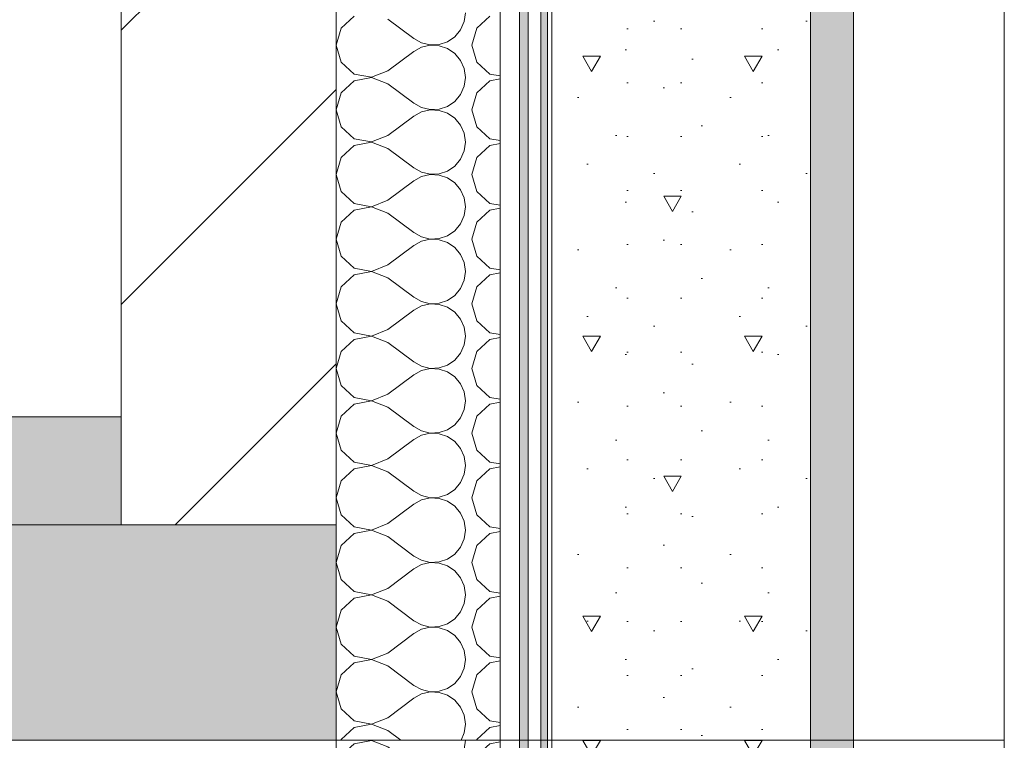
# Model space of a CAD drawing. Header units: millimetres. Extents: x -7244646 to -5701154, y 5723682 to 6071635.
# Tile 317 of 656: x -6357466 to -6356553, y 5749859 to 5750528. Entities that reach past the tile are written whole.
import ezdxf

# ---------------------------------------------------------------- set-up
doc = ezdxf.new("R2010")
doc.units = ezdxf.units.MM
doc.header["$MEASUREMENT"] = 0
doc.set_wipeout_variables(frame=1)
doc.linetypes.add('Wipeout_Contour', pattern=[1000, 0, -1000])
for name, color, linetype, lineweight in [('0_Ном._пера__1', 7, 'Continuous', 0), ('0_Ном._пера__120', 7, 'Continuous', 0), ('0_Ном._пера__141', 7, 'Continuous', 5), ('0_Ном._пера__2', 8, 'Continuous', 15), ('0_Ном._пера__21', 7, 'Continuous', 5)]:
    doc.layers.add(name, color=color, linetype=linetype, lineweight=lineweight)
doc.layers.add('0_Ном._пера__166', color=7, linetype='Continuous', lineweight=5, true_color=0x97cbff)

# ---------------------------------------------------------------- blocks, each defined once
blk = doc.blocks.new('*X206', base_point=(-7387333.12, 5739809.18))
at = {"layer": '0_Ном._пера__1', "color": 7, "linetype": 'Continuous', "lineweight": 0}
for p, q in [((-6357140.06, 5749859.06), (-6357156.17, 5749856.01)), ((-6357124.75, 5749853.18), (-6357140.06, 5749859.06)), ((-6357053.89, 5749850.98), (-6357052.75, 5749859.18)), ((-6357156.17, 5749856.01), (-6357168.27, 5749844.95)), ((-6357124.75, 5749853.18), (-6357100.75, 5749835.18)), ((-6357057.23, 5749843.41), (-6357053.89, 5749850.98)), ((-6357030.17, 5749856.01), (-6357042.27, 5749844.95)), ((-6357020.66, 5749857.81), (-6357030.17, 5749856.01)), ((-6357168.27, 5749844.95), (-6357172.75, 5749829.18)), ((-6357062.51, 5749837.04), (-6357057.23, 5749843.41)), ((-6357042.27, 5749844.95), (-6357046.75, 5749829.18)), ((-6357100.75, 5749835.18), (-6357093.51, 5749831.17)), ((-6357093.51, 5749831.17), (-6357085.45, 5749829.3)), ((-6357077.18, 5749829.7), (-6357069.34, 5749832.35)), ((-6357069.34, 5749832.35), (-6357062.51, 5749837.04)), ((-6357172.75, 5749829.18), (-6357168.27, 5749813.41)), ((-6357124.75, 5749805.18), (-6357100.75, 5749823.18)), ((-6357093.51, 5749827.19), (-6357100.75, 5749823.18)), ((-6357085.45, 5749829.06), (-6357093.51, 5749827.19)), ((-6357085.45, 5749829.3), (-6357077.18, 5749829.7)), ((-6357077.18, 5749828.66), (-6357085.45, 5749829.06)), ((-6357069.34, 5749826.01), (-6357077.18, 5749828.66)), ((-6357062.51, 5749821.33), (-6357069.34, 5749826.01)), ((-6357046.75, 5749829.18), (-6357042.27, 5749813.41)), ((-6357168.27, 5749813.41), (-6357156.17, 5749802.35)), ((-6357057.23, 5749814.95), (-6357062.51, 5749821.33)), ((-6357053.89, 5749807.38), (-6357057.23, 5749814.95)), ((-6357042.27, 5749813.41), (-6357030.17, 5749802.35)), ((-6357140.06, 5749799.3), (-6357124.75, 5749805.18)), ((-6357052.75, 5749799.18), (-6357053.89, 5749807.38)), ((-6357156.17, 5749796.01), (-6357168.27, 5749784.95)), ((-6357156.17, 5749802.35), (-6357140.06, 5749799.3)), ((-6357140.06, 5749799.06), (-6357156.17, 5749796.01)), ((-6357124.75, 5749793.18), (-6357140.06, 5749799.06)), ((-6357053.89, 5749790.98), (-6357052.75, 5749799.18)), ((-6357030.17, 5749796.01), (-6357042.27, 5749784.95)), ((-6357030.17, 5749802.35), (-6357020.66, 5749800.55)), ((-6357020.66, 5749797.81), (-6357030.17, 5749796.01)), ((-6357124.75, 5749793.18), (-6357100.75, 5749775.18)), ((-6357057.23, 5749783.41), (-6357053.89, 5749790.98)), ((-6357168.27, 5749784.95), (-6357172.75, 5749769.18)), ((-6357069.34, 5749772.35), (-6357062.51, 5749777.04)), ((-6357062.51, 5749777.04), (-6357057.23, 5749783.41)), ((-6357042.27, 5749784.95), (-6357046.75, 5749769.18)), ((-6357172.75, 5749769.18), (-6357168.27, 5749753.41)), ((-6357100.75, 5749775.18), (-6357093.51, 5749771.17)), ((-6357093.51, 5749767.19), (-6357100.75, 5749763.18)), ((-6357093.51, 5749771.17), (-6357085.45, 5749769.3)), ((-6357085.45, 5749769.06), (-6357093.51, 5749767.19)), ((-6357085.45, 5749769.3), (-6357077.18, 5749769.7)), ((-6357077.18, 5749768.66), (-6357085.45, 5749769.06)), ((-6357077.18, 5749769.7), (-6357069.34, 5749772.35)), ((-6357069.34, 5749766.01), (-6357077.18, 5749768.66)), ((-6357046.75, 5749769.18), (-6357042.27, 5749753.41)), ((-6357124.75, 5749745.18), (-6357100.75, 5749763.18)), ((-6357062.51, 5749761.33), (-6357069.34, 5749766.01)), ((-6357057.23, 5749754.95), (-6357062.51, 5749761.33)), ((-6357168.27, 5749753.41), (-6357156.17, 5749742.35)), ((-6357053.89, 5749747.38), (-6357057.23, 5749754.95)), ((-6357042.27, 5749753.41), (-6357030.17, 5749742.35)), ((-6357156.17, 5749742.35), (-6357140.06, 5749739.3)), ((-6357140.06, 5749739.3), (-6357124.75, 5749745.18)), ((-6357052.75, 5749739.18), (-6357053.89, 5749747.38)), ((-6357030.17, 5749742.35), (-6357020.66, 5749740.55)), ((-6357156.17, 5749736.01), (-6357168.27, 5749724.95)), ((-6357140.06, 5749739.06), (-6357156.17, 5749736.01)), ((-6357124.75, 5749733.18), (-6357140.06, 5749739.06)), ((-6357124.75, 5749733.18), (-6357100.75, 5749715.18)), ((-6357057.23, 5749723.41), (-6357053.89, 5749730.98)), ((-6357053.89, 5749730.98), (-6357052.75, 5749739.18)), ((-6357030.17, 5749736.01), (-6357042.27, 5749724.95)), ((-6357020.66, 5749737.81), (-6357030.17, 5749736.01)), ((-6357168.27, 5749724.95), (-6357172.75, 5749709.18)), ((-6357062.51, 5749717.04), (-6357057.23, 5749723.41)), ((-6357042.27, 5749724.95), (-6357046.75, 5749709.18)), ((-6357100.75, 5749715.18), (-6357093.51, 5749711.17)), ((-6357077.18, 5749709.7), (-6357069.34, 5749712.35)), ((-6357069.34, 5749712.35), (-6357062.51, 5749717.04)), ((-6357172.75, 5749709.18), (-6357168.27, 5749693.41)), ((-6357124.75, 5749685.18), (-6357100.75, 5749703.18)), ((-6357093.51, 5749707.19), (-6357100.75, 5749703.18)), ((-6357093.51, 5749711.17), (-6357085.45, 5749709.3)), ((-6357085.45, 5749709.06), (-6357093.51, 5749707.19)), ((-6357085.45, 5749709.3), (-6357077.18, 5749709.7)), ((-6357077.18, 5749708.66), (-6357085.45, 5749709.06)), ((-6357069.34, 5749706.01), (-6357077.18, 5749708.66)), ((-6357062.51, 5749701.33), (-6357069.34, 5749706.01)), ((-6357046.75, 5749709.18), (-6357042.27, 5749693.41)), ((-6357057.23, 5749694.95), (-6357062.51, 5749701.33)), ((-6357053.89, 5749687.38), (-6357057.23, 5749694.95)), ((-6357168.27, 5749693.41), (-6357156.17, 5749682.35)), ((-6357140.06, 5749679.3), (-6357124.75, 5749685.18)), ((-6357052.75, 5749679.18), (-6357053.89, 5749687.38)), ((-6357042.27, 5749693.41), (-6357030.17, 5749682.35)), ((-6357156.17, 5749676.01), (-6357168.27, 5749664.95)), ((-6357156.17, 5749682.35), (-6357140.06, 5749679.3)), ((-6357140.06, 5749679.06), (-6357156.17, 5749676.01)), ((-6357124.75, 5749673.18), (-6357140.06, 5749679.06)), ((-6357053.89, 5749670.98), (-6357052.75, 5749679.18)), ((-6357030.17, 5749676.01), (-6357042.27, 5749664.95)), ((-6357030.17, 5749682.35), (-6357020.66, 5749680.55)), ((-6357020.66, 5749677.81), (-6357030.17, 5749676.01)), ((-6357124.75, 5749673.18), (-6357100.75, 5749655.18)), ((-6357057.23, 5749663.41), (-6357053.89, 5749670.98)), ((-6357168.27, 5749664.95), (-6357172.75, 5749649.18)), ((-6357062.51, 5749657.04), (-6357057.23, 5749663.41)), ((-6357042.27, 5749664.95), (-6357046.75, 5749649.18)), ((-6357172.75, 5749649.18), (-6357168.27, 5749633.41)), ((-6357100.75, 5749655.18), (-6357093.51, 5749651.17)), ((-6357093.51, 5749651.17), (-6357085.45, 5749649.3)), ((-6357085.45, 5749649.06), (-6357093.51, 5749647.19)), ((-6357085.45, 5749649.3), (-6357077.18, 5749649.7)), ((-6357077.18, 5749648.66), (-6357085.45, 5749649.06)), ((-6357077.18, 5749649.7), (-6357069.34, 5749652.35)), ((-6357069.34, 5749646.01), (-6357077.18, 5749648.66)), ((-6357069.34, 5749652.35), (-6357062.51, 5749657.04)), ((-6357046.75, 5749649.18), (-6357042.27, 5749633.41)), ((-6357124.75, 5749625.18), (-6357100.75, 5749643.18)), ((-6357093.51, 5749647.19), (-6357100.75, 5749643.18)), ((-6357062.51, 5749641.33), (-6357069.34, 5749646.01)), ((-6357057.23, 5749634.95), (-6357062.51, 5749641.33)), ((-6357168.27, 5749633.41), (-6357156.17, 5749622.35)), ((-6357053.89, 5749627.38), (-6357057.23, 5749634.95)), ((-6357042.27, 5749633.41), (-6357030.17, 5749622.35)), ((-6357156.17, 5749622.35), (-6357140.06, 5749619.3)), ((-6357140.06, 5749619.3), (-6357124.75, 5749625.18)), ((-6357052.75, 5749619.18), (-6357053.89, 5749627.38)), ((-6357030.17, 5749622.35), (-6357020.66, 5749620.55)), ((-6357156.17, 5749616.01), (-6357168.27, 5749604.95)), ((-6357140.06, 5749619.06), (-6357156.17, 5749616.01)), ((-6357124.75, 5749613.18), (-6357140.06, 5749619.06)), ((-6357124.75, 5749613.18), (-6357100.75, 5749595.18)), ((-6357053.89, 5749610.98), (-6357052.75, 5749619.18)), ((-6357030.17, 5749616.01), (-6357042.27, 5749604.95)), ((-6357020.66, 5749617.81), (-6357030.17, 5749616.01)), ((-6357168.27, 5749604.95), (-6357172.75, 5749589.18)), ((-6357062.51, 5749597.04), (-6357057.23, 5749603.41)), ((-6357057.23, 5749603.41), (-6357053.89, 5749610.98)), ((-6357042.27, 5749604.95), (-6357046.75, 5749589.18)), ((-6357100.75, 5749595.18), (-6357093.51, 5749591.17)), ((-6357069.34, 5749592.35), (-6357062.51, 5749597.04)), ((-6357172.75, 5749589.18), (-6357168.27, 5749573.41)), ((-6357093.51, 5749587.19), (-6357100.75, 5749583.18)), ((-6357093.51, 5749591.17), (-6357085.45, 5749589.3)), ((-6357085.45, 5749589.06), (-6357093.51, 5749587.19)), ((-6357085.45, 5749589.3), (-6357077.18, 5749589.7)), ((-6357077.18, 5749588.66), (-6357085.45, 5749589.06)), ((-6357077.18, 5749589.7), (-6357069.34, 5749592.35)), ((-6357069.34, 5749586.01), (-6357077.18, 5749588.66)), ((-6357062.51, 5749581.33), (-6357069.34, 5749586.01)), ((-6357046.75, 5749589.18), (-6357042.27, 5749573.41)), ((-6357124.75, 5749565.18), (-6357100.75, 5749583.18)), ((-6357057.23, 5749574.95), (-6357062.51, 5749581.33)), ((-6357168.27, 5749573.41), (-6357156.17, 5749562.35)), ((-6357053.89, 5749567.38), (-6357057.23, 5749574.95)), ((-6357052.75, 5749559.18), (-6357053.89, 5749567.38)), ((-6357042.27, 5749573.41), (-6357030.17, 5749562.35)), ((-6357156.17, 5749562.35), (-6357140.06, 5749559.3)), ((-6357140.06, 5749559.3), (-6357124.75, 5749565.18)), ((-6357030.17, 5749562.35), (-6357020.66, 5749560.55))]:
    blk.add_line(p, q, dxfattribs=at)
blk = doc.blocks.new('Штриховка_31_3', base_point=(-7387333.12, 5739809.18))
at = {"color": 254, "linetype": 'Wipeout_Contour', "lineweight": 0, "ltscale": 34286285.11540077}
blk.add_wipeout([(-6357172.75, 5749859.18), (-6357172.75, 5749559.18), (-6357020.66, 5749559.18), (-6357020.66, 5749859.18)], dxfattribs=at)
at = {"layer": '0_Ном._пера__1', "color": 7, "linetype": 'Continuous', "lineweight": 0, "flags": 128}
blk.add_lwpolyline([(-6357172.75, 5749859.18), (-6357172.75, 5749559.18), (-6357020.66, 5749559.18), (-6357020.66, 5749859.18)], close=True, dxfattribs=at)
at = {"layer": '0_Ном._пера__1', "color": 7, "linetype": 'Continuous', "lineweight": 0}
blk.add_blockref('*X206', (-7387333.12, 5739809.18), dxfattribs=at)
blk = doc.blocks.new('*X220', base_point=(-7387333.12, 5739809.18))
at = {"layer": '0_Ном._пера__1', "color": 7, "linetype": 'Continuous', "lineweight": 0}
for p, q in [((-6357156.17, 5750531.01), (-6357168.27, 5750519.95)), ((-6357124.75, 5750528.18), (-6357100.75, 5750510.18)), ((-6357057.23, 5750518.41), (-6357053.89, 5750525.98)), ((-6357053.89, 5750525.98), (-6357052.75, 5750534.18)), ((-6357030.17, 5750531.01), (-6357042.27, 5750519.95)), ((-6357168.27, 5750519.95), (-6357172.75, 5750504.18)), ((-6357062.51, 5750512.03), (-6357057.23, 5750518.41)), ((-6357042.27, 5750519.95), (-6357046.75, 5750504.18)), ((-6357100.75, 5750510.18), (-6357093.51, 5750506.17)), ((-6357077.18, 5750504.7), (-6357069.34, 5750507.35)), ((-6357069.34, 5750507.35), (-6357062.51, 5750512.03)), ((-6357172.75, 5750504.18), (-6357168.27, 5750488.41)), ((-6357124.75, 5750480.18), (-6357100.75, 5750498.18)), ((-6357093.51, 5750502.19), (-6357100.75, 5750498.18)), ((-6357093.51, 5750506.17), (-6357085.45, 5750504.3)), ((-6357085.45, 5750504.06), (-6357093.51, 5750502.19)), ((-6357085.45, 5750504.3), (-6357077.18, 5750504.7)), ((-6357077.18, 5750503.66), (-6357085.45, 5750504.06)), ((-6357069.34, 5750501.01), (-6357077.18, 5750503.66)), ((-6357062.51, 5750496.33), (-6357069.34, 5750501.01)), ((-6357046.75, 5750504.18), (-6357042.27, 5750488.41)), ((-6357057.23, 5750489.95), (-6357062.51, 5750496.33)), ((-6357053.89, 5750482.38), (-6357057.23, 5750489.95)), ((-6357168.27, 5750488.41), (-6357156.17, 5750477.35)), ((-6357140.06, 5750474.3), (-6357124.75, 5750480.18)), ((-6357052.75, 5750474.18), (-6357053.89, 5750482.38)), ((-6357042.27, 5750488.41), (-6357030.17, 5750477.35)), ((-6357156.17, 5750471.01), (-6357168.27, 5750459.95)), ((-6357156.17, 5750477.35), (-6357140.06, 5750474.3)), ((-6357140.06, 5750474.06), (-6357156.17, 5750471.01)), ((-6357124.75, 5750468.18), (-6357140.06, 5750474.06)), ((-6357053.89, 5750465.98), (-6357052.75, 5750474.18)), ((-6357030.17, 5750471.01), (-6357042.27, 5750459.95)), ((-6357030.17, 5750477.35), (-6357020.66, 5750475.55)), ((-6357020.66, 5750472.81), (-6357030.17, 5750471.01)), ((-6357124.75, 5750468.18), (-6357100.75, 5750450.18)), ((-6357057.23, 5750458.41), (-6357053.89, 5750465.98)), ((-6357168.27, 5750459.95), (-6357172.75, 5750444.18)), ((-6357062.51, 5750452.03), (-6357057.23, 5750458.41)), ((-6357042.27, 5750459.95), (-6357046.75, 5750444.18)), ((-6357172.75, 5750444.18), (-6357168.27, 5750428.41)), ((-6357100.75, 5750450.18), (-6357093.51, 5750446.17)), ((-6357093.51, 5750446.17), (-6357085.45, 5750444.3)), ((-6357085.45, 5750444.06), (-6357093.51, 5750442.19)), ((-6357085.45, 5750444.3), (-6357077.18, 5750444.7)), ((-6357077.18, 5750443.66), (-6357085.45, 5750444.06)), ((-6357077.18, 5750444.7), (-6357069.34, 5750447.35)), ((-6357069.34, 5750441.01), (-6357077.18, 5750443.66)), ((-6357069.34, 5750447.35), (-6357062.51, 5750452.03)), ((-6357046.75, 5750444.18), (-6357042.27, 5750428.41)), ((-6357124.75, 5750420.18), (-6357100.75, 5750438.18)), ((-6357093.51, 5750442.19), (-6357100.75, 5750438.18)), ((-6357062.51, 5750436.33), (-6357069.34, 5750441.01)), ((-6357057.23, 5750429.95), (-6357062.51, 5750436.33)), ((-6357168.27, 5750428.41), (-6357156.17, 5750417.35)), ((-6357053.89, 5750422.38), (-6357057.23, 5750429.95)), ((-6357042.27, 5750428.41), (-6357030.17, 5750417.35)), ((-6357156.17, 5750417.35), (-6357140.06, 5750414.3)), ((-6357140.06, 5750414.3), (-6357124.75, 5750420.18)), ((-6357052.75, 5750414.18), (-6357053.89, 5750422.38)), ((-6357030.17, 5750417.35), (-6357020.66, 5750415.55)), ((-6357156.17, 5750411.01), (-6357168.27, 5750399.95)), ((-6357140.06, 5750414.06), (-6357156.17, 5750411.01)), ((-6357124.75, 5750408.18), (-6357140.06, 5750414.06)), ((-6357124.75, 5750408.18), (-6357100.75, 5750390.18)), ((-6357053.89, 5750405.98), (-6357052.75, 5750414.18)), ((-6357030.17, 5750411.01), (-6357042.27, 5750399.95)), ((-6357020.66, 5750412.81), (-6357030.17, 5750411.01)), ((-6357168.27, 5750399.95), (-6357172.75, 5750384.18)), ((-6357062.51, 5750392.03), (-6357057.23, 5750398.41)), ((-6357057.23, 5750398.41), (-6357053.89, 5750405.98)), ((-6357042.27, 5750399.95), (-6357046.75, 5750384.18)), ((-6357100.75, 5750390.18), (-6357093.51, 5750386.17)), ((-6357069.34, 5750387.35), (-6357062.51, 5750392.03)), ((-6357172.75, 5750384.18), (-6357168.27, 5750368.41)), ((-6357093.51, 5750382.19), (-6357100.75, 5750378.18)), ((-6357093.51, 5750386.17), (-6357085.45, 5750384.3)), ((-6357085.45, 5750384.06), (-6357093.51, 5750382.19)), ((-6357085.45, 5750384.3), (-6357077.18, 5750384.7)), ((-6357077.18, 5750383.66), (-6357085.45, 5750384.06)), ((-6357077.18, 5750384.7), (-6357069.34, 5750387.35)), ((-6357069.34, 5750381.01), (-6357077.18, 5750383.66)), ((-6357062.51, 5750376.33), (-6357069.34, 5750381.01)), ((-6357046.75, 5750384.18), (-6357042.27, 5750368.41)), ((-6357124.75, 5750360.18), (-6357100.75, 5750378.18)), ((-6357057.23, 5750369.95), (-6357062.51, 5750376.33)), ((-6357168.27, 5750368.41), (-6357156.17, 5750357.35)), ((-6357053.89, 5750362.38), (-6357057.23, 5750369.95)), ((-6357052.75, 5750354.18), (-6357053.89, 5750362.38)), ((-6357042.27, 5750368.41), (-6357030.17, 5750357.35)), ((-6357156.17, 5750357.35), (-6357140.06, 5750354.3)), ((-6357140.06, 5750354.06), (-6357156.17, 5750351.01)), ((-6357140.06, 5750354.3), (-6357124.75, 5750360.18)), ((-6357124.75, 5750348.18), (-6357140.06, 5750354.06)), ((-6357053.89, 5750345.98), (-6357052.75, 5750354.18)), ((-6357030.17, 5750357.35), (-6357020.66, 5750355.55)), ((-6357020.66, 5750352.81), (-6357030.17, 5750351.01)), ((-6357156.17, 5750351.01), (-6357168.27, 5750339.95)), ((-6357124.75, 5750348.18), (-6357100.75, 5750330.18)), ((-6357057.23, 5750338.41), (-6357053.89, 5750345.98)), ((-6357030.17, 5750351.01), (-6357042.27, 5750339.95)), ((-6357168.27, 5750339.95), (-6357172.75, 5750324.18)), ((-6357062.51, 5750332.03), (-6357057.23, 5750338.41)), ((-6357042.27, 5750339.95), (-6357046.75, 5750324.18)), ((-6357100.75, 5750330.18), (-6357093.51, 5750326.17)), ((-6357093.51, 5750326.17), (-6357085.45, 5750324.3)), ((-6357085.45, 5750324.3), (-6357077.18, 5750324.7)), ((-6357077.18, 5750324.7), (-6357069.34, 5750327.35)), ((-6357069.34, 5750327.35), (-6357062.51, 5750332.03)), ((-6357172.75, 5750324.18), (-6357168.27, 5750308.41)), ((-6357124.75, 5750300.18), (-6357100.75, 5750318.18)), ((-6357093.51, 5750322.19), (-6357100.75, 5750318.18)), ((-6357085.45, 5750324.06), (-6357093.51, 5750322.19)), ((-6357077.18, 5750323.66), (-6357085.45, 5750324.06)), ((-6357069.34, 5750321.01), (-6357077.18, 5750323.66)), ((-6357062.51, 5750316.33), (-6357069.34, 5750321.01)), ((-6357057.23, 5750309.95), (-6357062.51, 5750316.33)), ((-6357046.75, 5750324.18), (-6357042.27, 5750308.41)), ((-6357168.27, 5750308.41), (-6357156.17, 5750297.35)), ((-6357053.89, 5750302.38), (-6357057.23, 5750309.95)), ((-6357042.27, 5750308.41), (-6357030.17, 5750297.35)), ((-6357156.17, 5750297.35), (-6357140.06, 5750294.3)), ((-6357140.06, 5750294.3), (-6357124.75, 5750300.18)), ((-6357052.75, 5750294.18), (-6357053.89, 5750302.38)), ((-6357030.17, 5750297.35), (-6357020.66, 5750295.55)), ((-6357156.17, 5750291.01), (-6357168.27, 5750279.95)), ((-6357140.06, 5750294.06), (-6357156.17, 5750291.01)), ((-6357124.75, 5750288.18), (-6357140.06, 5750294.06)), ((-6357124.75, 5750288.18), (-6357100.75, 5750270.18)), ((-6357053.89, 5750285.98), (-6357052.75, 5750294.18)), ((-6357030.17, 5750291.01), (-6357042.27, 5750279.95)), ((-6357020.66, 5750292.81), (-6357030.17, 5750291.01)), ((-6357168.27, 5750279.95), (-6357172.75, 5750264.18)), ((-6357057.23, 5750278.41), (-6357053.89, 5750285.98)), ((-6357042.27, 5750279.95), (-6357046.75, 5750264.18)), ((-6357100.75, 5750270.18), (-6357093.51, 5750266.17)), ((-6357069.34, 5750267.35), (-6357062.51, 5750272.03)), ((-6357062.51, 5750272.03), (-6357057.23, 5750278.41)), ((-6357172.75, 5750264.18), (-6357168.27, 5750248.41)), ((-6357093.51, 5750262.19), (-6357100.75, 5750258.18)), ((-6357093.51, 5750266.17), (-6357085.45, 5750264.3)), ((-6357085.45, 5750264.06), (-6357093.51, 5750262.19)), ((-6357085.45, 5750264.3), (-6357077.18, 5750264.7)), ((-6357077.18, 5750263.66), (-6357085.45, 5750264.06)), ((-6357077.18, 5750264.7), (-6357069.34, 5750267.35)), ((-6357069.34, 5750261.01), (-6357077.18, 5750263.66)), ((-6357062.51, 5750256.33), (-6357069.34, 5750261.01)), ((-6357046.75, 5750264.18), (-6357042.27, 5750248.41)), ((-6357124.75, 5750240.18), (-6357100.75, 5750258.18)), ((-6357057.23, 5750249.95), (-6357062.51, 5750256.33)), ((-6357168.27, 5750248.41), (-6357156.17, 5750237.35)), ((-6357053.89, 5750242.38), (-6357057.23, 5750249.95)), ((-6357052.75, 5750234.18), (-6357053.89, 5750242.38)), ((-6357042.27, 5750248.41), (-6357030.17, 5750237.35)), ((-6357156.17, 5750237.35), (-6357140.06, 5750234.3)), ((-6357140.06, 5750234.06), (-6357156.17, 5750231.01)), ((-6357140.06, 5750234.3), (-6357124.75, 5750240.18)), ((-6357124.75, 5750228.18), (-6357140.06, 5750234.06)), ((-6357053.89, 5750225.98), (-6357052.75, 5750234.18)), ((-6357030.17, 5750237.35), (-6357020.66, 5750235.55)), ((-6357156.17, 5750231.01), (-6357168.27, 5750219.95)), ((-6357124.75, 5750228.18), (-6357100.75, 5750210.18)), ((-6357057.23, 5750218.41), (-6357053.89, 5750225.98)), ((-6357030.17, 5750231.01), (-6357042.27, 5750219.95)), ((-6357020.66, 5750232.81), (-6357030.17, 5750231.01)), ((-6357168.27, 5750219.95), (-6357172.75, 5750204.18)), ((-6357062.51, 5750212.03), (-6357057.23, 5750218.41)), ((-6357042.27, 5750219.95), (-6357046.75, 5750204.18)), ((-6357100.75, 5750210.18), (-6357093.51, 5750206.17)), ((-6357093.51, 5750206.17), (-6357085.45, 5750204.3)), ((-6357077.18, 5750204.7), (-6357069.34, 5750207.35)), ((-6357069.34, 5750207.35), (-6357062.51, 5750212.03)), ((-6357172.75, 5750204.18), (-6357168.27, 5750188.41)), ((-6357124.75, 5750180.18), (-6357100.75, 5750198.18)), ((-6357093.51, 5750202.19), (-6357100.75, 5750198.18)), ((-6357085.45, 5750204.06), (-6357093.51, 5750202.19)), ((-6357085.45, 5750204.3), (-6357077.18, 5750204.7)), ((-6357077.18, 5750203.66), (-6357085.45, 5750204.06)), ((-6357069.34, 5750201.01), (-6357077.18, 5750203.66)), ((-6357062.51, 5750196.33), (-6357069.34, 5750201.01)), ((-6357046.75, 5750204.18), (-6357042.27, 5750188.41)), ((-6357168.27, 5750188.41), (-6357156.17, 5750177.35)), ((-6357057.23, 5750189.95), (-6357062.51, 5750196.33)), ((-6357053.89, 5750182.38), (-6357057.23, 5750189.95)), ((-6357042.27, 5750188.41), (-6357030.17, 5750177.35)), ((-6357140.06, 5750174.3), (-6357124.75, 5750180.18)), ((-6357052.75, 5750174.18), (-6357053.89, 5750182.38)), ((-6357156.17, 5750171.01), (-6357168.27, 5750159.95)), ((-6357156.17, 5750177.35), (-6357140.06, 5750174.3)), ((-6357140.06, 5750174.06), (-6357156.17, 5750171.01)), ((-6357124.75, 5750168.18), (-6357140.06, 5750174.06)), ((-6357053.89, 5750165.98), (-6357052.75, 5750174.18)), ((-6357030.17, 5750171.01), (-6357042.27, 5750159.95)), ((-6357030.17, 5750177.35), (-6357020.66, 5750175.55)), ((-6357020.66, 5750172.81), (-6357030.17, 5750171.01)), ((-6357168.27, 5750159.95), (-6357172.75, 5750144.18)), ((-6357124.75, 5750168.18), (-6357100.75, 5750150.18)), ((-6357057.23, 5750158.41), (-6357053.89, 5750165.98)), ((-6357042.27, 5750159.95), (-6357046.75, 5750144.18)), ((-6357069.34, 5750147.35), (-6357062.51, 5750152.03)), ((-6357062.51, 5750152.03), (-6357057.23, 5750158.41)), ((-6357172.75, 5750144.18), (-6357168.27, 5750128.41)), ((-6357100.75, 5750150.18), (-6357093.51, 5750146.17)), ((-6357093.51, 5750142.19), (-6357100.75, 5750138.18)), ((-6357093.51, 5750146.17), (-6357085.45, 5750144.3)), ((-6357085.45, 5750144.06), (-6357093.51, 5750142.19)), ((-6357085.45, 5750144.3), (-6357077.18, 5750144.7)), ((-6357077.18, 5750143.66), (-6357085.45, 5750144.06)), ((-6357077.18, 5750144.7), (-6357069.34, 5750147.35)), ((-6357069.34, 5750141.01), (-6357077.18, 5750143.66)), ((-6357046.75, 5750144.18), (-6357042.27, 5750128.41)), ((-6357124.75, 5750120.18), (-6357100.75, 5750138.18)), ((-6357062.51, 5750136.33), (-6357069.34, 5750141.01)), ((-6357057.23, 5750129.95), (-6357062.51, 5750136.33)), ((-6357168.27, 5750128.41), (-6357156.17, 5750117.35)), ((-6357053.89, 5750122.38), (-6357057.23, 5750129.95)), ((-6357042.27, 5750128.41), (-6357030.17, 5750117.35)), ((-6357156.17, 5750117.35), (-6357140.06, 5750114.3)), ((-6357140.06, 5750114.3), (-6357124.75, 5750120.18)), ((-6357052.75, 5750114.18), (-6357053.89, 5750122.38)), ((-6357053.89, 5750105.98), (-6357052.75, 5750114.18)), ((-6357030.17, 5750117.35), (-6357020.66, 5750115.55)), ((-6357156.17, 5750111.01), (-6357168.27, 5750099.95)), ((-6357140.06, 5750114.06), (-6357156.17, 5750111.01)), ((-6357124.75, 5750108.18), (-6357140.06, 5750114.06)), ((-6357124.75, 5750108.18), (-6357100.75, 5750090.18)), ((-6357057.23, 5750098.41), (-6357053.89, 5750105.98)), ((-6357030.17, 5750111.01), (-6357042.27, 5750099.95)), ((-6357020.66, 5750112.81), (-6357030.17, 5750111.01)), ((-6357168.27, 5750099.95), (-6357172.75, 5750084.18)), ((-6357062.51, 5750092.03), (-6357057.23, 5750098.41)), ((-6357042.27, 5750099.95), (-6357046.75, 5750084.18)), ((-6357100.75, 5750090.18), (-6357093.51, 5750086.17)), ((-6357077.18, 5750084.7), (-6357069.34, 5750087.35)), ((-6357069.34, 5750087.35), (-6357062.51, 5750092.03)), ((-6357172.75, 5750084.18), (-6357168.27, 5750068.41)), ((-6357124.75, 5750060.18), (-6357100.75, 5750078.18)), ((-6357093.51, 5750082.19), (-6357100.75, 5750078.18)), ((-6357093.51, 5750086.17), (-6357085.45, 5750084.3)), ((-6357085.45, 5750084.06), (-6357093.51, 5750082.19)), ((-6357085.45, 5750084.3), (-6357077.18, 5750084.7)), ((-6357077.18, 5750083.66), (-6357085.45, 5750084.06)), ((-6357069.34, 5750081.01), (-6357077.18, 5750083.66)), ((-6357062.51, 5750076.33), (-6357069.34, 5750081.01)), ((-6357046.75, 5750084.18), (-6357042.27, 5750068.41)), ((-6357057.23, 5750069.95), (-6357062.51, 5750076.33)), ((-6357053.89, 5750062.38), (-6357057.23, 5750069.95)), ((-6357168.27, 5750068.41), (-6357156.17, 5750057.35)), ((-6357140.06, 5750054.3), (-6357124.75, 5750060.18)), ((-6357052.75, 5750054.18), (-6357053.89, 5750062.38)), ((-6357042.27, 5750068.41), (-6357030.17, 5750057.35)), ((-6357156.17, 5750051.01), (-6357168.27, 5750039.95)), ((-6357156.17, 5750057.35), (-6357140.06, 5750054.3)), ((-6357140.06, 5750054.06), (-6357156.17, 5750051.01)), ((-6357124.75, 5750048.18), (-6357140.06, 5750054.06)), ((-6357053.89, 5750045.98), (-6357052.75, 5750054.18)), ((-6357030.17, 5750051.01), (-6357042.27, 5750039.95)), ((-6357030.17, 5750057.35), (-6357020.66, 5750055.55)), ((-6357020.66, 5750052.81), (-6357030.17, 5750051.01)), ((-6357124.75, 5750048.18), (-6357100.75, 5750030.18)), ((-6357057.23, 5750038.41), (-6357053.89, 5750045.98)), ((-6357168.27, 5750039.95), (-6357172.75, 5750024.18)), ((-6357069.34, 5750027.35), (-6357062.51, 5750032.03)), ((-6357062.51, 5750032.03), (-6357057.23, 5750038.41)), ((-6357042.27, 5750039.95), (-6357046.75, 5750024.18)), ((-6357172.75, 5750024.18), (-6357168.27, 5750008.41)), ((-6357100.75, 5750030.18), (-6357093.51, 5750026.17)), ((-6357093.51, 5750026.17), (-6357085.45, 5750024.3)), ((-6357085.45, 5750024.06), (-6357093.51, 5750022.19)), ((-6357085.45, 5750024.3), (-6357077.18, 5750024.7)), ((-6357077.18, 5750023.66), (-6357085.45, 5750024.06)), ((-6357077.18, 5750024.7), (-6357069.34, 5750027.35)), ((-6357069.34, 5750021.01), (-6357077.18, 5750023.66)), ((-6357046.75, 5750024.18), (-6357042.27, 5750008.41)), ((-6357124.75, 5750000.18), (-6357100.75, 5750018.18)), ((-6357093.51, 5750022.19), (-6357100.75, 5750018.18)), ((-6357062.51, 5750016.33), (-6357069.34, 5750021.01)), ((-6357057.23, 5750009.95), (-6357062.51, 5750016.33)), ((-6357168.27, 5750008.41), (-6357156.17, 5749997.35)), ((-6357053.89, 5750002.38), (-6357057.23, 5750009.95)), ((-6357042.27, 5750008.41), (-6357030.17, 5749997.35)), ((-6357156.17, 5749997.35), (-6357140.06, 5749994.3)), ((-6357140.06, 5749994.3), (-6357124.75, 5750000.18)), ((-6357052.75, 5749994.18), (-6357053.89, 5750002.38)), ((-6357030.17, 5749997.35), (-6357020.66, 5749995.55)), ((-6357156.17, 5749991.01), (-6357168.27, 5749979.95)), ((-6357140.06, 5749994.06), (-6357156.17, 5749991.01)), ((-6357124.75, 5749988.18), (-6357140.06, 5749994.06)), ((-6357124.75, 5749988.18), (-6357100.75, 5749970.18)), ((-6357053.89, 5749985.98), (-6357052.75, 5749994.18)), ((-6357030.17, 5749991.01), (-6357042.27, 5749979.95)), ((-6357020.66, 5749992.81), (-6357030.17, 5749991.01)), ((-6357168.27, 5749979.95), (-6357172.75, 5749964.18)), ((-6357062.51, 5749972.03), (-6357057.23, 5749978.41)), ((-6357057.23, 5749978.41), (-6357053.89, 5749985.98)), ((-6357042.27, 5749979.95), (-6357046.75, 5749964.18)), ((-6357100.75, 5749970.18), (-6357093.51, 5749966.17)), ((-6357069.34, 5749967.35), (-6357062.51, 5749972.03)), ((-6357172.75, 5749964.18), (-6357168.27, 5749948.41)), ((-6357093.51, 5749962.19), (-6357100.75, 5749958.18)), ((-6357093.51, 5749966.17), (-6357085.45, 5749964.3)), ((-6357085.45, 5749964.06), (-6357093.51, 5749962.19)), ((-6357085.45, 5749964.3), (-6357077.18, 5749964.7)), ((-6357077.18, 5749963.66), (-6357085.45, 5749964.06)), ((-6357077.18, 5749964.7), (-6357069.34, 5749967.35)), ((-6357069.34, 5749961.01), (-6357077.18, 5749963.66)), ((-6357062.51, 5749956.33), (-6357069.34, 5749961.01)), ((-6357046.75, 5749964.18), (-6357042.27, 5749948.41)), ((-6357124.75, 5749940.18), (-6357100.75, 5749958.18)), ((-6357057.23, 5749949.95), (-6357062.51, 5749956.33)), ((-6357053.89, 5749942.38), (-6357057.23, 5749949.95)), ((-6357168.27, 5749948.41), (-6357156.17, 5749937.35)), ((-6357052.75, 5749934.18), (-6357053.89, 5749942.38)), ((-6357042.27, 5749948.41), (-6357030.17, 5749937.35)), ((-6357156.17, 5749937.35), (-6357140.06, 5749934.3)), ((-6357140.06, 5749934.06), (-6357156.17, 5749931.01)), ((-6357140.06, 5749934.3), (-6357124.75, 5749940.18)), ((-6357124.75, 5749928.18), (-6357140.06, 5749934.06)), ((-6357053.89, 5749925.98), (-6357052.75, 5749934.18)), ((-6357030.17, 5749937.35), (-6357020.66, 5749935.55)), ((-6357020.66, 5749932.81), (-6357030.17, 5749931.01)), ((-6357156.17, 5749931.01), (-6357168.27, 5749919.95)), ((-6357124.75, 5749928.18), (-6357100.75, 5749910.18)), ((-6357057.23, 5749918.41), (-6357053.89, 5749925.98)), ((-6357030.17, 5749931.01), (-6357042.27, 5749919.95)), ((-6357168.27, 5749919.95), (-6357172.75, 5749904.18)), ((-6357062.51, 5749912.03), (-6357057.23, 5749918.41)), ((-6357042.27, 5749919.95), (-6357046.75, 5749904.18)), ((-6357172.75, 5749904.18), (-6357168.27, 5749888.41)), ((-6357100.75, 5749910.18), (-6357093.51, 5749906.17)), ((-6357093.51, 5749906.17), (-6357085.45, 5749904.3)), ((-6357085.45, 5749904.06), (-6357093.51, 5749902.19)), ((-6357085.45, 5749904.3), (-6357077.18, 5749904.7)), ((-6357077.18, 5749903.66), (-6357085.45, 5749904.06)), ((-6357077.18, 5749904.7), (-6357069.34, 5749907.35)), ((-6357069.34, 5749907.35), (-6357062.51, 5749912.03)), ((-6357046.75, 5749904.18), (-6357042.27, 5749888.41)), ((-6357124.75, 5749880.18), (-6357100.75, 5749898.18)), ((-6357093.51, 5749902.19), (-6357100.75, 5749898.18)), ((-6357069.34, 5749901.01), (-6357077.18, 5749903.66)), ((-6357062.51, 5749896.33), (-6357069.34, 5749901.01)), ((-6357057.23, 5749889.95), (-6357062.51, 5749896.33)), ((-6357168.27, 5749888.41), (-6357156.17, 5749877.35)), ((-6357053.89, 5749882.38), (-6357057.23, 5749889.95)), ((-6357042.27, 5749888.41), (-6357030.17, 5749877.35)), ((-6357156.17, 5749877.35), (-6357140.06, 5749874.3)), ((-6357140.06, 5749874.3), (-6357124.75, 5749880.18)), ((-6357052.75, 5749874.18), (-6357053.89, 5749882.38)), ((-6357030.17, 5749877.35), (-6357020.66, 5749875.55)), ((-6357156.17, 5749871.01), (-6357168.27, 5749859.95)), ((-6357140.06, 5749874.06), (-6357156.17, 5749871.01)), ((-6357124.75, 5749868.18), (-6357140.06, 5749874.06)), ((-6357124.75, 5749868.18), (-6357112.75, 5749859.18)), ((-6357053.89, 5749865.98), (-6357052.75, 5749874.18)), ((-6357030.17, 5749871.01), (-6357042.27, 5749859.95)), ((-6357020.66, 5749872.81), (-6357030.17, 5749871.01)), ((-6357168.27, 5749859.95), (-6357168.49, 5749859.18)), ((-6357056.89, 5749859.18), (-6357053.89, 5749865.98)), ((-6357042.27, 5749859.95), (-6357042.49, 5749859.18))]:
    blk.add_line(p, q, dxfattribs=at)
blk = doc.blocks.new('Штриховка_38_3', base_point=(-7387333.12, 5739809.18))
at = {"color": 254, "linetype": 'Wipeout_Contour', "lineweight": 0, "ltscale": 34287868.24229031}
blk.add_wipeout([(-6357172.75, 5750739.18), (-6357172.75, 5749859.18), (-6357020.66, 5749859.18), (-6357020.66, 5750739.18)], dxfattribs=at)
at = {"layer": '0_Ном._пера__1', "color": 7, "linetype": 'Continuous', "lineweight": 0, "flags": 128}
blk.add_lwpolyline([(-6357172.75, 5750739.18), (-6357172.75, 5749859.18), (-6357020.66, 5749859.18), (-6357020.66, 5750739.18)], close=True, dxfattribs=at)
at = {"layer": '0_Ном._пера__1', "color": 7, "linetype": 'Continuous', "lineweight": 0}
blk.add_blockref('*X220', (-7387333.12, 5739809.18), dxfattribs=at)

msp = doc.modelspace()

# ---------------------------------------------------------------- hatches: boundary and pattern name
at = {"layer": '0_Ном._пера__1', "linetype": 'Continuous', "lineweight": 0, "true_color": 0x000000}
for points in [[(-6365512.512, 5750059.18), (-6357372.32, 5750059.18), (-6357372.32, 5750159.18), (-6365512.512, 5750159.18)], [(-6356976.657, 5746869.18), (-6356976.657, 5749859.18), (-6356982.657, 5749859.18), (-6356982.657, 5746869.18)]]:
    msp.add_hatch(color=18, dxfattribs=at).paths.add_polyline_path(points)
at = {"layer": '0_Ном._пера__166', "linetype": 'Continuous', "lineweight": 0, "true_color": 0x0f1419}
msp.add_hatch(color=168, dxfattribs=at).paths.add_polyline_path([(-6356732.657, 5746969.18), (-6356732.657, 5749859.18), (-6356692.657, 5749859.18), (-6356692.657, 5746969.18)])

# ---------------------------------------------------------------- linework, layer by layer
at = {"layer": '0_Ном._пера__1', "color": 7, "linetype": 'Continuous', "lineweight": 0, "flags": 128}
for points in [[(-6356976.657, 5746869.18), (-6356976.657, 5749859.18), (-6356982.657, 5749859.18), (-6356982.657, 5746869.18)], [(-6356732.657, 5746969.18), (-6356732.657, 5749859.18), (-6356692.657, 5749859.18), (-6356692.657, 5746969.18)]]:
    msp.add_lwpolyline(points, close=True, dxfattribs=at)
at = {"layer": '0_Ном._пера__120', "color": 7, "linetype": 'Continuous', "lineweight": 0, "flags": 128}
msp.add_lwpolyline([(-6365512.512, 5750059.18), (-6357372.32, 5750059.18), (-6357372.32, 5750159.18), (-6365512.512, 5750159.18)], close=True, dxfattribs=at)

# ---------------------------------------------------------------- wipeouts: each hides what was drawn before it
at = {"color": 254, "linetype": 'Wipeout_Contour', "lineweight": 0, "ltscale": 34282424.46162198}
msp.add_wipeout([(-6357020.657, 5746869.18), (-6357020.657, 5749859.18), (-6357002.657, 5749859.18), (-6357002.657, 5746869.18)], dxfattribs=at)

# ---------------------------------------------------------------- next in the draw order: hatches: boundary and pattern name
at = {"layer": '0_Ном._пера__1', "linetype": 'Continuous', "lineweight": 0, "true_color": 0x000000}
msp.add_hatch(color=18, dxfattribs=at).paths.add_polyline_path([(-6356994.657, 5746869.18), (-6356994.657, 5749859.18), (-6357002.657, 5749859.18), (-6357002.657, 5746869.18)])

# ---------------------------------------------------------------- next in the draw order: linework, layer by layer
at = {"layer": '0_Ном._пера__1', "color": 7, "linetype": 'Continuous', "lineweight": 0, "flags": 128}
for points in [[(-6357020.657, 5746869.18), (-6357020.657, 5749859.18), (-6357002.657, 5749859.18), (-6357002.657, 5746869.18)], [(-6356994.657, 5746869.18), (-6356994.657, 5749859.18), (-6357002.657, 5749859.18), (-6357002.657, 5746869.18)]]:
    msp.add_lwpolyline(points, close=True, dxfattribs=at)

# ---------------------------------------------------------------- next in the draw order: wipeouts: each hides what was drawn before it
at = {"color": 254, "linetype": 'Wipeout_Contour', "lineweight": 0, "ltscale": 34282314.68716995}
msp.add_wipeout([(-6356972.657, 5746869.18), (-6356972.657, 5749859.18), (-6356976.657, 5749859.18), (-6356976.657, 5746869.18)], dxfattribs=at)
at = {"color": 254, "linetype": 'Wipeout_Contour', "lineweight": 0, "ltscale": 34281404.48507064}
msp.add_wipeout([(-6356692.657, 5746969.18), (-6356692.657, 5749859.18), (-6356552.657, 5749859.18), (-6356552.657, 5746969.18)], dxfattribs=at)

# ---------------------------------------------------------------- next in the draw order: hatches: boundary and pattern name
at = {"layer": '0_Ном._пера__166', "linetype": 'Continuous', "lineweight": 0, "true_color": 0x0f1419}
msp.add_hatch(color=168, dxfattribs=at).paths.add_polyline_path([(-6356732.657, 5749859.18), (-6356732.657, 5753009.18), (-6356692.657, 5753009.18), (-6356692.657, 5749859.18)])
at = {"layer": '0_Ном._пера__2', "linetype": 'Continuous', "lineweight": 15}
h = msp.add_hatch(dxfattribs=at)
h.set_pattern_fill('01_ЦП_СТЯЖКА_1_20_0003', color=8, style=0, pattern_type=2)
h.set_pattern_definition([(180, (-6356852.66, 5749469.18), (0, 259.8), [16.25, -133.75]), (180, (-6356927.66, 5749339.28), (0, 259.81), [16.25, -133.75]), (240, (-6356852.66, 5749469.18), (-225, 129.9), [16.25, -133.75]), (240, (-6357002.66, 5749469.18), (-225, 129.9), [16.25, -133.75]), (300, (-6356868.9, 5749469.18), (225, 129.9), [16.25, -133.75]), (300, (-6357018.9, 5749469.18), (225, 129.9), [16.25, -133.75]), (180, (-6356852.657, 5749444.18), (0, 50), [0, -50, 0, -75]), (225, (-6356877.657, 5749444.18), (-35.3553, 35.3553), [0, -37.5, 0, -62.5])])
h.paths.add_polyline_path([(-6356732.657, 5749559.18), (-6356972.657, 5749559.18), (-6356972.657, 5749859.18), (-6356732.657, 5749859.18)])

# ---------------------------------------------------------------- next in the draw order: linework, layer by layer
at = {"layer": '0_Ном._пера__1', "color": 7, "linetype": 'Continuous', "lineweight": 0, "flags": 128}
for points in [[(-6356732.657, 5749859.18), (-6356732.657, 5753009.18), (-6356692.657, 5753009.18), (-6356692.657, 5749859.18)], [(-6356972.657, 5746869.18), (-6356972.657, 5749859.18), (-6356976.657, 5749859.18), (-6356976.657, 5746869.18)], [(-6356732.657, 5749559.18), (-6356972.657, 5749559.18), (-6356972.657, 5749859.18), (-6356732.657, 5749859.18)], [(-6356692.657, 5746969.18), (-6356692.657, 5749859.18), (-6356552.657, 5749859.18), (-6356552.657, 5746969.18)]]:
    msp.add_lwpolyline(points, close=True, dxfattribs=at)

# ---------------------------------------------------------------- next in the draw order: block references
at = {"layer": '0_Ном._пера__1', "color": 7, "linetype": 'Continuous', "lineweight": 0}
msp.add_blockref('Штриховка_31_3', (-7387333.115, 5739809.18), dxfattribs=at)

# ---------------------------------------------------------------- next in the draw order: wipeouts: each hides what was drawn before it
at = {"color": 254, "linetype": 'Wipeout_Contour', "lineweight": 0, "ltscale": 34282356.22319938}
msp.add_wipeout([(-6356994.657, 5746869.18), (-6356994.657, 5749859.18), (-6356982.657, 5749859.18), (-6356982.657, 5746869.18)], dxfattribs=at)

# ---------------------------------------------------------------- next in the draw order: hatches: boundary and pattern name
at = {"layer": '0_Ном._пера__1', "linetype": 'Continuous', "lineweight": 0, "true_color": 0x000000}
msp.add_hatch(color=18, dxfattribs=at).paths.add_polyline_path([(-6356976.657, 5749859.18), (-6356976.657, 5753009.18), (-6356982.657, 5753009.18), (-6356982.657, 5749859.18)])

# ---------------------------------------------------------------- next in the draw order: linework, layer by layer
at = {"layer": '0_Ном._пера__1', "color": 7, "linetype": 'Continuous', "lineweight": 0, "flags": 128}
for points in [[(-6356976.657, 5749859.18), (-6356976.657, 5753009.18), (-6356982.657, 5753009.18), (-6356982.657, 5749859.18)], [(-6356994.657, 5746869.18), (-6356994.657, 5749859.18), (-6356982.657, 5749859.18), (-6356982.657, 5746869.18)]]:
    msp.add_lwpolyline(points, close=True, dxfattribs=at)

# ---------------------------------------------------------------- next in the draw order: wipeouts: each hides what was drawn before it
at = {"color": 254, "linetype": 'Wipeout_Contour', "lineweight": 0, "ltscale": 34290661.98301581}
msp.add_wipeout([(-6357020.657, 5749859.18), (-6357020.657, 5753009.18), (-6357002.657, 5753009.18), (-6357002.657, 5749859.18)], dxfattribs=at)
at = {"color": 254, "linetype": 'Wipeout_Contour', "lineweight": 0, "ltscale": 34289508.15638065}
msp.add_wipeout([(-6356692.657, 5749859.18), (-6356692.657, 5753009.18), (-6356552.657, 5753009.18), (-6356552.657, 5749859.18)], dxfattribs=at)

# ---------------------------------------------------------------- next in the draw order: hatches: boundary and pattern name
at = {"layer": '0_Ном._пера__1', "linetype": 'Continuous', "lineweight": 0, "true_color": 0x000000}
msp.add_hatch(color=18, dxfattribs=at).paths.add_polyline_path([(-6356994.657, 5749859.18), (-6356994.657, 5753009.18), (-6357002.657, 5753009.18), (-6357002.657, 5749859.18)])

# ---------------------------------------------------------------- next in the draw order: linework, layer by layer
at = {"layer": '0_Ном._пера__1', "color": 7, "linetype": 'Continuous', "lineweight": 0, "flags": 128}
for points in [[(-6357020.657, 5749859.18), (-6357020.657, 5753009.18), (-6357002.657, 5753009.18), (-6357002.657, 5749859.18)], [(-6356994.657, 5749859.18), (-6356994.657, 5753009.18), (-6357002.657, 5753009.18), (-6357002.657, 5749859.18)], [(-6356692.657, 5749859.18), (-6356692.657, 5753009.18), (-6356552.657, 5753009.18), (-6356552.657, 5749859.18)]]:
    msp.add_lwpolyline(points, close=True, dxfattribs=at)

# ---------------------------------------------------------------- next in the draw order: wipeouts: each hides what was drawn before it
at = {"color": 254, "linetype": 'Wipeout_Contour', "lineweight": 0, "ltscale": 34290552.23495301}
msp.add_wipeout([(-6356972.657, 5749859.18), (-6356972.657, 5753009.18), (-6356976.657, 5753009.18), (-6356976.657, 5749859.18)], dxfattribs=at)

# ---------------------------------------------------------------- next in the draw order: linework, layer by layer
at = {"layer": '0_Ном._пера__1', "color": 7, "linetype": 'Continuous', "lineweight": 0, "flags": 128}
msp.add_lwpolyline([(-6356972.657, 5749859.18), (-6356972.657, 5753009.18), (-6356976.657, 5753009.18), (-6356976.657, 5749859.18)], close=True, dxfattribs=at)

# ---------------------------------------------------------------- next in the draw order: block references
at = {"layer": '0_Ном._пера__1', "color": 7, "linetype": 'Continuous', "lineweight": 0}
msp.add_blockref('Штриховка_38_3', (-7387333.115, 5739809.18), dxfattribs=at)

# ---------------------------------------------------------------- next in the draw order: wipeouts: each hides what was drawn before it
at = {"color": 254, "linetype": 'Wipeout_Contour', "lineweight": 0, "ltscale": 34290593.76098581}
msp.add_wipeout([(-6356994.657, 5749859.18), (-6356994.657, 5753009.18), (-6356982.657, 5753009.18), (-6356982.657, 5749859.18)], dxfattribs=at)

# ---------------------------------------------------------------- next in the draw order: hatches: boundary and pattern name
at = {"layer": '0_Ном._пера__1', "linetype": 'Continuous', "lineweight": 0}
h = msp.add_hatch(dxfattribs=at)
h.set_pattern_fill('БЛОКИ_БЕТОННЫЕ_ЭФФЕКТИВН_7A', style=0, pattern_type=2)
h.set_pattern_definition([(45, (-7387333.12, 5739809.18), (-127.279217, 127.279217), [])])
h.paths.add_polyline_path([(-6357172.753, 5750059.18), (-6357172.753, 5750759.18), (-6357372.32, 5750759.18), (-6357372.32, 5750059.18)])
h = msp.add_hatch(dxfattribs=at)
h.set_pattern_fill('ЖЕЛЕЗОБЕТОН__PROJECT__0003', style=0, pattern_type=2)
h.set_pattern_definition([(45, (-7387333.12, 5739809.18), (-84.852814, 84.852814), []), (45, (-7387375.54, 5739851.61), (-84.852814, 84.852814), [90, -30, 0, -30])])
h.paths.add_polyline_path([(-6374834.353, 5749859.18), (-6357172.753, 5749859.18), (-6357172.753, 5750059.18), (-6374834.353, 5750059.18)])

# ---------------------------------------------------------------- next in the draw order: linework, layer by layer
at = {"layer": '0_Ном._пера__1', "color": 7, "linetype": 'Continuous', "lineweight": 0, "flags": 128}
msp.add_lwpolyline([(-6356994.657, 5749859.18), (-6356994.657, 5753009.18), (-6356982.657, 5753009.18), (-6356982.657, 5749859.18)], close=True, dxfattribs=at)
at = {"layer": '0_Ном._пера__141', "color": 7, "linetype": 'Continuous', "lineweight": 5, "flags": 128}
msp.add_lwpolyline([(-6357172.753, 5750059.18), (-6357172.753, 5750759.18), (-6357372.32, 5750759.18), (-6357372.32, 5750059.18)], close=True, dxfattribs=at)
at = {"layer": '0_Ном._пера__21', "color": 7, "linetype": 'Continuous', "lineweight": 5, "flags": 128}
msp.add_lwpolyline([(-6374834.353, 5749859.18), (-6357172.753, 5749859.18), (-6357172.753, 5750059.18), (-6374834.353, 5750059.18)], close=True, dxfattribs=at)

# ---------------------------------------------------------------- next in the draw order: wipeouts: each hides what was drawn before it
at = {"color": 254, "linetype": 'Wipeout_Contour', "lineweight": 0, "ltscale": 34287144.29145136}
msp.add_wipeout([(-6356732.657, 5749859.18), (-6356972.657, 5749859.18), (-6356972.657, 5750739.18), (-6356732.657, 5750739.18)], dxfattribs=at)

# ---------------------------------------------------------------- next in the draw order: hatches: boundary and pattern name
at = {"layer": '0_Ном._пера__2', "linetype": 'Continuous', "lineweight": 15}
h = msp.add_hatch(dxfattribs=at)
h.set_pattern_fill('01_ЦП_СТЯЖКА_1_20_0003', color=8, style=0, pattern_type=2)
h.set_pattern_definition([(180, (-6356852.66, 5749844.18), (0, 259.81), [16.25, -133.75]), (180, (-6356927.66, 5749714.28), (0, 259.81), [16.25, -133.75]), (240, (-6356852.66, 5749844.18), (-225, 129.904), [16.25, -133.75]), (240, (-6357002.66, 5749844.18), (-225, 129.904), [16.25, -133.75]), (300, (-6356868.9, 5749844.18), (225, 129.904), [16.25, -133.75]), (300, (-6357018.9, 5749844.18), (225, 129.904), [16.25, -133.75]), (180, (-6356852.657, 5749819.18), (0, 50), [0, -50, 0, -75]), (225, (-6356877.657, 5749819.18), (-35.3553, 35.3553), [0, -37.5, 0, -62.5])])
h.paths.add_polyline_path([(-6356732.657, 5749859.18), (-6356972.657, 5749859.18), (-6356972.657, 5750739.18), (-6356732.657, 5750739.18)])

# ---------------------------------------------------------------- next in the draw order: linework, layer by layer
at = {"layer": '0_Ном._пера__1', "color": 7, "linetype": 'Continuous', "lineweight": 0, "flags": 128}
msp.add_lwpolyline([(-6356732.657, 5749859.18), (-6356972.657, 5749859.18), (-6356972.657, 5750739.18), (-6356732.657, 5750739.18)], close=True, dxfattribs=at)

doc.saveas('drawing.dxf')
